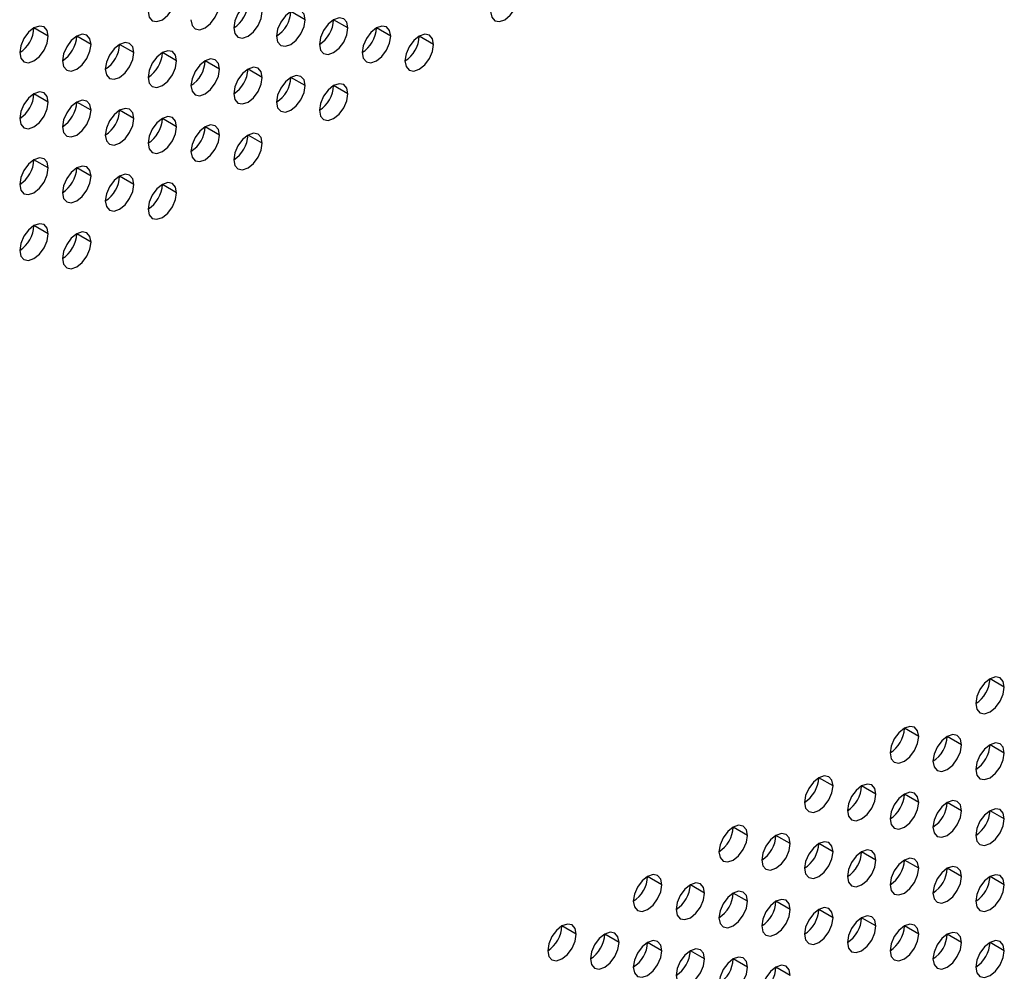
# Model space of a CAD drawing. Header units: millimetres. Extents: x 0 to 1118, y 0 to 864.
# Tile 260 of 397: x 960.69 to 965.57, y 694.39 to 699.1. Entities that reach past the tile are written whole.
import ezdxf

# ---------------------------------------------------------------- set-up
doc = ezdxf.new("R2010")
doc.units = ezdxf.units.MM

msp = doc.modelspace()

# ---------------------------------------------------------------- linework, layer by layer
at = {"color": 7, "linetype": 'Continuous', "lineweight": 25}
for p, q in [((962.1091, 699.1047), (962.0384, 699.1456)), ((962.3212, 699.0639), (962.2505, 699.1047)), ((960.8363, 699.0232), (960.7656, 699.064)), ((961.0484, 698.9824), (960.9777, 699.0232)), ((962.5333, 699.0231), (962.4626, 699.0639)), ((962.7455, 698.9822), (962.6748, 699.023)), ((961.2606, 698.9415), (961.1898, 698.9823)), ((961.4727, 698.9007), (961.402, 698.9415)), ((961.6848, 698.8598), (961.6141, 698.9006)), ((961.897, 698.819), (961.8262, 698.8598)), ((962.1091, 698.7781), (962.0384, 698.819)), ((962.3212, 698.7373), (962.2505, 698.7781)), ((960.8363, 698.6966), (960.7656, 698.7374)), ((961.0484, 698.6558), (960.9777, 698.6966)), ((961.2606, 698.6149), (961.1898, 698.6557)), ((961.4727, 698.5741), (961.402, 698.6149)), ((961.6848, 698.5332), (961.6141, 698.574)), ((961.897, 698.4924), (961.8262, 698.5332)), ((960.8363, 698.37), (960.7656, 698.4108)), ((961.0484, 698.3291), (960.9777, 698.37)), ((961.2606, 698.2883), (961.1898, 698.3291)), ((961.4727, 698.2474), (961.402, 698.2883)), ((960.8363, 698.0434), (960.7656, 698.0842)), ((961.0484, 698.0025), (960.9777, 698.0433)), ((965.5739, 695.7974), (965.5032, 695.8383)), ((965.1496, 695.5525), (965.0789, 695.5933)), ((965.3618, 695.5117), (965.2911, 695.5525)), ((965.5739, 695.4708), (965.5032, 695.5116)), ((964.7254, 695.3076), (964.6547, 695.3484)), ((964.9375, 695.2667), (964.8668, 695.3076)), ((965.1496, 695.2259), (965.0789, 695.2667)), ((965.3618, 695.185), (965.2911, 695.2259)), ((965.5739, 695.1442), (965.5032, 695.185)), ((964.3011, 695.0627), (964.2304, 695.1035)), ((964.5132, 695.0218), (964.4425, 695.0626)), ((964.7254, 694.981), (964.6547, 695.0218)), ((964.9375, 694.9401), (964.8668, 694.9809)), ((965.1496, 694.8993), (965.0789, 694.9401)), ((965.3618, 694.8584), (965.2911, 694.8993)), ((963.8769, 694.8177), (963.8061, 694.8586)), ((965.5739, 694.8176), (965.5032, 694.8584)), ((964.089, 694.7769), (964.0183, 694.8177)), ((964.3011, 694.736), (964.2304, 694.7769)), ((964.5132, 694.6952), (964.4425, 694.736)), ((964.7254, 694.6544), (964.6547, 694.6952)), ((964.9375, 694.6135), (964.8668, 694.6543)), ((963.4526, 694.5728), (963.3819, 694.6136)), ((965.1496, 694.5727), (965.0789, 694.6135)), ((963.6647, 694.532), (963.594, 694.5728)), ((963.8769, 694.4911), (963.8061, 694.5319)), ((965.3618, 694.5318), (965.2911, 694.5726)), ((965.5739, 694.491), (965.5032, 694.5318)), ((964.089, 694.4503), (964.0183, 694.4911)), ((964.3011, 694.4094), (964.2304, 694.4503)), ((964.5132, 694.3686), (964.4425, 694.4094))]:
    msp.add_line(p, q, dxfattribs=at)
at = {"color": 7, "linetype": 'Continuous', "lineweight": 25, "flags": 128}
for points in [[(961.3313, 699.1456), (961.3366, 699.1175), (961.352, 699.0999), (961.3749, 699.0954), (961.402, 699.1048), (961.429, 699.1267), (961.452, 699.1576), (961.4673, 699.1929), (961.4727, 699.2273)], [(963.0283, 699.1455), (963.0337, 699.1173), (963.049, 699.0997), (963.072, 699.0953), (963.099, 699.1047), (963.1261, 699.1265), (963.149, 699.1574), (963.1644, 699.1928), (963.1697, 699.2271)], [(961.5434, 699.1048), (961.5488, 699.0767), (961.5641, 699.059), (961.587, 699.0546), (961.6141, 699.064), (961.6412, 699.0858), (961.6641, 699.1167), (961.6794, 699.1521), (961.6848, 699.1864)], [(961.897, 699.1456), (961.8916, 699.1737), (961.8762, 699.1914), (961.8533, 699.1958), (961.8262, 699.1864), (961.7992, 699.1646), (961.7762, 699.1336), (961.7609, 699.0983), (961.7555, 699.064)], [(961.7555, 699.064), (961.7609, 699.0358), (961.7762, 699.0182), (961.7992, 699.0137), (961.8262, 699.0231), (961.8533, 699.045), (961.8762, 699.0759), (961.8916, 699.1112), (961.897, 699.1456)], [(962.1091, 699.1047), (962.1037, 699.1329), (962.0884, 699.1505), (962.0654, 699.155), (962.0384, 699.1456), (962.0113, 699.1237), (961.9884, 699.0928), (961.973, 699.0575), (961.9677, 699.0231)], [(960.8363, 699.0232), (960.8309, 699.0514), (960.8156, 699.069), (960.7926, 699.0735), (960.7656, 699.064), (960.7385, 699.0422), (960.7156, 699.0113), (960.7003, 698.9759), (960.6949, 698.9416)], [(961.9677, 699.0231), (961.973, 698.995), (961.9884, 698.9773), (962.0113, 698.9729), (962.0384, 698.9823), (962.0654, 699.0041), (962.0884, 699.0351), (962.1037, 699.0704), (962.1091, 699.1047)], [(962.3212, 699.0639), (962.3158, 699.092), (962.3005, 699.1097), (962.2776, 699.1141), (962.2505, 699.1047), (962.2234, 699.0829), (962.2005, 699.052), (962.1852, 699.0166), (962.1798, 698.9823)], [(962.5333, 699.0231), (962.528, 699.0512), (962.5126, 699.0688), (962.4897, 699.0733), (962.4626, 699.0639), (962.4356, 699.0421), (962.4126, 699.0111), (962.3973, 698.9758), (962.3919, 698.9414)], [(960.6949, 698.9416), (960.7003, 698.9134), (960.7156, 698.8958), (960.7385, 698.8913), (960.7656, 698.9007), (960.7926, 698.9226), (960.8156, 698.9535), (960.8309, 698.9889), (960.8363, 699.0232)], [(961.0484, 698.9824), (961.043, 699.0105), (961.0277, 699.0281), (961.0048, 699.0326), (960.9777, 699.0232), (960.9507, 699.0014), (960.9277, 698.9704), (960.9124, 698.9351), (960.907, 698.9007)], [(962.1798, 698.9823), (962.1852, 698.9541), (962.2005, 698.9365), (962.2234, 698.932), (962.2505, 698.9414), (962.2776, 698.9633), (962.3005, 698.9942), (962.3158, 699.0295), (962.3212, 699.0639)], [(962.3919, 698.9414), (962.3973, 698.9133), (962.4126, 698.8956), (962.4356, 698.8912), (962.4626, 698.9006), (962.4897, 698.9224), (962.5126, 698.9534), (962.528, 698.9887), (962.5333, 699.0231)], [(962.7455, 698.9822), (962.7401, 699.0103), (962.7248, 699.028), (962.7018, 699.0324), (962.6748, 699.023), (962.6477, 699.0012), (962.6248, 698.9703), (962.6094, 698.9349), (962.6041, 698.9006)], [(960.907, 698.9007), (960.9124, 698.8726), (960.9277, 698.8549), (960.9507, 698.8505), (960.9777, 698.8599), (961.0048, 698.8817), (961.0277, 698.9127), (961.043, 698.948), (961.0484, 698.9824)], [(961.2606, 698.9415), (961.2552, 698.9697), (961.2398, 698.9873), (961.2169, 698.9918), (961.1898, 698.9824), (961.1628, 698.9605), (961.1398, 698.9296), (961.1245, 698.8942), (961.1191, 698.8599)], [(962.6041, 698.9006), (962.6094, 698.8724), (962.6248, 698.8548), (962.6477, 698.8503), (962.6748, 698.8597), (962.7018, 698.8816), (962.7248, 698.9125), (962.7401, 698.9479), (962.7455, 698.9822)], [(961.1191, 698.8599), (961.1245, 698.8317), (961.1398, 698.8141), (961.1628, 698.8096), (961.1898, 698.819), (961.2169, 698.8409), (961.2398, 698.8718), (961.2552, 698.9072), (961.2606, 698.9415)], [(961.4727, 698.9007), (961.4673, 698.9288), (961.452, 698.9465), (961.429, 698.9509), (961.402, 698.9415), (961.3749, 698.9197), (961.352, 698.8887), (961.3366, 698.8534), (961.3313, 698.819)], [(961.3313, 698.819), (961.3366, 698.7909), (961.352, 698.7733), (961.3749, 698.7688), (961.402, 698.7782), (961.429, 698.8), (961.452, 698.831), (961.4673, 698.8663), (961.4727, 698.9007)], [(961.6848, 698.8598), (961.6794, 698.888), (961.6641, 698.9056), (961.6412, 698.9101), (961.6141, 698.9007), (961.587, 698.8788), (961.5641, 698.8479), (961.5488, 698.8125), (961.5434, 698.7782)], [(961.5434, 698.7782), (961.5488, 698.75), (961.5641, 698.7324), (961.587, 698.7279), (961.6141, 698.7374), (961.6412, 698.7592), (961.6641, 698.7901), (961.6794, 698.8255), (961.6848, 698.8598)], [(961.897, 698.819), (961.8916, 698.8471), (961.8762, 698.8648), (961.8533, 698.8692), (961.8262, 698.8598), (961.7992, 698.838), (961.7762, 698.807), (961.7609, 698.7717), (961.7555, 698.7373)], [(962.1091, 698.7781), (962.1037, 698.8063), (962.0884, 698.8239), (962.0654, 698.8284), (962.0384, 698.819), (962.0113, 698.7971), (961.9884, 698.7662), (961.973, 698.7308), (961.9677, 698.6965)], [(961.7555, 698.7373), (961.7609, 698.7092), (961.7762, 698.6916), (961.7992, 698.6871), (961.8262, 698.6965), (961.8533, 698.7183), (961.8762, 698.7493), (961.8916, 698.7846), (961.897, 698.819)], [(961.9677, 698.6965), (961.973, 698.6684), (961.9884, 698.6507), (962.0113, 698.6463), (962.0384, 698.6557), (962.0654, 698.6775), (962.0884, 698.7084), (962.1037, 698.7438), (962.1091, 698.7781)], [(962.3212, 698.7373), (962.3158, 698.7654), (962.3005, 698.7831), (962.2776, 698.7875), (962.2505, 698.7781), (962.2234, 698.7563), (962.2005, 698.7253), (962.1852, 698.69), (962.1798, 698.6556)], [(960.8363, 698.6966), (960.8309, 698.7247), (960.8156, 698.7424), (960.7926, 698.7468), (960.7656, 698.7374), (960.7385, 698.7156), (960.7156, 698.6847), (960.7003, 698.6493), (960.6949, 698.615)], [(962.1798, 698.6556), (962.1852, 698.6275), (962.2005, 698.6099), (962.2234, 698.6054), (962.2505, 698.6148), (962.2776, 698.6366), (962.3005, 698.6676), (962.3158, 698.7029), (962.3212, 698.7373)], [(960.6949, 698.615), (960.7003, 698.5868), (960.7156, 698.5692), (960.7385, 698.5647), (960.7656, 698.5741), (960.7926, 698.596), (960.8156, 698.6269), (960.8309, 698.6622), (960.8363, 698.6966)], [(961.0484, 698.6558), (961.043, 698.6839), (961.0277, 698.7015), (961.0048, 698.706), (960.9777, 698.6966), (960.9507, 698.6747), (960.9277, 698.6438), (960.9124, 698.6085), (960.907, 698.5741)], [(960.907, 698.5741), (960.9124, 698.546), (960.9277, 698.5283), (960.9507, 698.5239), (960.9777, 698.5333), (961.0048, 698.5551), (961.0277, 698.5861), (961.043, 698.6214), (961.0484, 698.6558)], [(961.2606, 698.6149), (961.2552, 698.643), (961.2398, 698.6607), (961.2169, 698.6651), (961.1898, 698.6557), (961.1628, 698.6339), (961.1398, 698.603), (961.1245, 698.5676), (961.1191, 698.5333)], [(961.1191, 698.5333), (961.1245, 698.5051), (961.1398, 698.4875), (961.1628, 698.483), (961.1898, 698.4924), (961.2169, 698.5143), (961.2398, 698.5452), (961.2552, 698.5805), (961.2606, 698.6149)], [(961.4727, 698.5741), (961.4673, 698.6022), (961.452, 698.6198), (961.429, 698.6243), (961.402, 698.6149), (961.3749, 698.5931), (961.352, 698.5621), (961.3366, 698.5268), (961.3313, 698.4924)], [(961.6848, 698.5332), (961.6794, 698.5614), (961.6641, 698.579), (961.6412, 698.5834), (961.6141, 698.574), (961.587, 698.5522), (961.5641, 698.5213), (961.5488, 698.4859), (961.5434, 698.4516)], [(961.3313, 698.4924), (961.3366, 698.4643), (961.352, 698.4466), (961.3749, 698.4422), (961.402, 698.4516), (961.429, 698.4734), (961.452, 698.5044), (961.4673, 698.5397), (961.4727, 698.5741)], [(961.5434, 698.4516), (961.5488, 698.4234), (961.5641, 698.4058), (961.587, 698.4013), (961.6141, 698.4107), (961.6412, 698.4326), (961.6641, 698.4635), (961.6794, 698.4989), (961.6848, 698.5332)], [(961.897, 698.4924), (961.8916, 698.5205), (961.8762, 698.5381), (961.8533, 698.5426), (961.8262, 698.5332), (961.7992, 698.5114), (961.7762, 698.4804), (961.7609, 698.4451), (961.7555, 698.4107)], [(961.7555, 698.4107), (961.7609, 698.3826), (961.7762, 698.3649), (961.7992, 698.3605), (961.8262, 698.3699), (961.8533, 698.3917), (961.8762, 698.4227), (961.8916, 698.458), (961.897, 698.4924)], [(960.8363, 698.37), (960.8309, 698.3981), (960.8156, 698.4158), (960.7926, 698.4202), (960.7656, 698.4108), (960.7385, 698.389), (960.7156, 698.358), (960.7003, 698.3227), (960.6949, 698.2883)], [(960.6949, 698.2883), (960.7003, 698.2602), (960.7156, 698.2426), (960.7385, 698.2381), (960.7656, 698.2475), (960.7926, 698.2693), (960.8156, 698.3003), (960.8309, 698.3356), (960.8363, 698.37)], [(961.0484, 698.3291), (961.043, 698.3573), (961.0277, 698.3749), (961.0048, 698.3794), (960.9777, 698.37), (960.9507, 698.3481), (960.9277, 698.3172), (960.9124, 698.2818), (960.907, 698.2475)], [(961.2606, 698.2883), (961.2552, 698.3164), (961.2398, 698.3341), (961.2169, 698.3385), (961.1898, 698.3291), (961.1628, 698.3073), (961.1398, 698.2763), (961.1245, 698.241), (961.1191, 698.2066)], [(960.907, 698.2475), (960.9124, 698.2194), (960.9277, 698.2017), (960.9507, 698.1973), (960.9777, 698.2067), (961.0048, 698.2285), (961.0277, 698.2594), (961.043, 698.2948), (961.0484, 698.3291)], [(961.1191, 698.2066), (961.1245, 698.1785), (961.1398, 698.1609), (961.1628, 698.1564), (961.1898, 698.1658), (961.2169, 698.1877), (961.2398, 698.2186), (961.2552, 698.2539), (961.2606, 698.2883)], [(961.4727, 698.2474), (961.4673, 698.2756), (961.452, 698.2932), (961.429, 698.2977), (961.402, 698.2883), (961.3749, 698.2664), (961.352, 698.2355), (961.3366, 698.2002), (961.3313, 698.1658)], [(961.3313, 698.1658), (961.3366, 698.1377), (961.352, 698.12), (961.3749, 698.1156), (961.402, 698.125), (961.429, 698.1468), (961.452, 698.1777), (961.4673, 698.2131), (961.4727, 698.2474)], [(960.8363, 698.0434), (960.8309, 698.0715), (960.8156, 698.0891), (960.7926, 698.0936), (960.7656, 698.0842), (960.7385, 698.0624), (960.7156, 698.0314), (960.7003, 697.9961), (960.6949, 697.9617)], [(961.0484, 698.0025), (961.043, 698.0307), (961.0277, 698.0483), (961.0048, 698.0528), (960.9777, 698.0434), (960.9507, 698.0215), (960.9277, 697.9906), (960.9124, 697.9552), (960.907, 697.9209)], [(960.6949, 697.9617), (960.7003, 697.9336), (960.7156, 697.9159), (960.7385, 697.9115), (960.7656, 697.9209), (960.7926, 697.9427), (960.8156, 697.9737), (960.8309, 698.009), (960.8363, 698.0434)], [(960.907, 697.9209), (960.9124, 697.8927), (960.9277, 697.8751), (960.9507, 697.8706), (960.9777, 697.88), (961.0048, 697.9019), (961.0277, 697.9328), (961.043, 697.9682), (961.0484, 698.0025)], [(965.5739, 695.7974), (965.5685, 695.8256), (965.5532, 695.8432), (965.5303, 695.8477), (965.5032, 695.8383), (965.4761, 695.8164), (965.4532, 695.7855), (965.4379, 695.7501), (965.4325, 695.7158)], [(965.4325, 695.7158), (965.4379, 695.6877), (965.4532, 695.67), (965.4761, 695.6656), (965.5032, 695.675), (965.5303, 695.6968), (965.5532, 695.7277), (965.5685, 695.7631), (965.5739, 695.7974)], [(965.1496, 695.5525), (965.1443, 695.5807), (965.1289, 695.5983), (965.106, 695.6028), (965.0789, 695.5933), (965.0519, 695.5715), (965.0289, 695.5406), (965.0136, 695.5052), (965.0082, 695.4709)], [(965.3618, 695.5117), (965.3564, 695.5398), (965.3411, 695.5574), (965.3181, 695.5619), (965.2911, 695.5525), (965.264, 695.5307), (965.2411, 695.4997), (965.2257, 695.4644), (965.2204, 695.43)], [(965.0082, 695.4709), (965.0136, 695.4427), (965.0289, 695.4251), (965.0519, 695.4206), (965.0789, 695.43), (965.106, 695.4519), (965.1289, 695.4828), (965.1443, 695.5182), (965.1496, 695.5525)], [(965.2204, 695.43), (965.2257, 695.4019), (965.2411, 695.3842), (965.264, 695.3798), (965.2911, 695.3892), (965.3181, 695.411), (965.3411, 695.442), (965.3564, 695.4773), (965.3618, 695.5117)], [(965.5739, 695.4708), (965.5685, 695.499), (965.5532, 695.5166), (965.5303, 695.5211), (965.5032, 695.5117), (965.4761, 695.4898), (965.4532, 695.4589), (965.4379, 695.4235), (965.4325, 695.3892)], [(965.4325, 695.3892), (965.4379, 695.361), (965.4532, 695.3434), (965.4761, 695.3389), (965.5032, 695.3483), (965.5303, 695.3702), (965.5532, 695.4011), (965.5685, 695.4365), (965.5739, 695.4708)], [(964.7254, 695.3076), (964.72, 695.3357), (964.7047, 695.3534), (964.6817, 695.3578), (964.6547, 695.3484), (964.6276, 695.3266), (964.6047, 695.2956), (964.5893, 695.2603), (964.584, 695.2259)], [(964.9375, 695.2667), (964.9321, 695.2949), (964.9168, 695.3125), (964.8939, 695.317), (964.8668, 695.3076), (964.8397, 695.2857), (964.8168, 695.2548), (964.8015, 695.2195), (964.7961, 695.1851)], [(964.584, 695.2259), (964.5893, 695.1978), (964.6047, 695.1802), (964.6276, 695.1757), (964.6547, 695.1851), (964.6817, 695.207), (964.7047, 695.2379), (964.72, 695.2732), (964.7254, 695.3076)], [(964.7961, 695.1851), (964.8015, 695.157), (964.8168, 695.1393), (964.8397, 695.1349), (964.8668, 695.1443), (964.8939, 695.1661), (964.9168, 695.197), (964.9321, 695.2324), (964.9375, 695.2667)], [(965.1496, 695.2259), (965.1443, 695.254), (965.1289, 695.2717), (965.106, 695.2761), (965.0789, 695.2667), (965.0519, 695.2449), (965.0289, 695.2139), (965.0136, 695.1786), (965.0082, 695.1443)], [(965.0082, 695.1443), (965.0136, 695.1161), (965.0289, 695.0985), (965.0519, 695.094), (965.0789, 695.1034), (965.106, 695.1253), (965.1289, 695.1562), (965.1443, 695.1915), (965.1496, 695.2259)], [(965.3618, 695.185), (965.3564, 695.2132), (965.3411, 695.2308), (965.3181, 695.2353), (965.2911, 695.2259), (965.264, 695.204), (965.2411, 695.1731), (965.2257, 695.1378), (965.2204, 695.1034)], [(965.2204, 695.1034), (965.2257, 695.0753), (965.2411, 695.0576), (965.264, 695.0532), (965.2911, 695.0626), (965.3181, 695.0844), (965.3411, 695.1154), (965.3564, 695.1507), (965.3618, 695.185)], [(965.5739, 695.1442), (965.5685, 695.1723), (965.5532, 695.19), (965.5303, 695.1944), (965.5032, 695.185), (965.4761, 695.1632), (965.4532, 695.1323), (965.4379, 695.0969), (965.4325, 695.0626)], [(965.4325, 695.0626), (965.4379, 695.0344), (965.4532, 695.0168), (965.4761, 695.0123), (965.5032, 695.0217), (965.5303, 695.0436), (965.5532, 695.0745), (965.5685, 695.1098), (965.5739, 695.1442)], [(964.3011, 695.0627), (964.2957, 695.0908), (964.2804, 695.1084), (964.2575, 695.1129), (964.2304, 695.1035), (964.2033, 695.0817), (964.1804, 695.0507), (964.1651, 695.0154), (964.1597, 694.981)], [(964.5132, 695.0218), (964.5079, 695.05), (964.4925, 695.0676), (964.4696, 695.0721), (964.4425, 695.0627), (964.4155, 695.0408), (964.3925, 695.0099), (964.3772, 694.9745), (964.3718, 694.9402)], [(964.1597, 694.981), (964.1651, 694.9529), (964.1804, 694.9352), (964.2033, 694.9308), (964.2304, 694.9402), (964.2575, 694.962), (964.2804, 694.993), (964.2957, 695.0283), (964.3011, 695.0627)], [(964.3718, 694.9402), (964.3772, 694.912), (964.3925, 694.8944), (964.4155, 694.8899), (964.4425, 694.8993), (964.4696, 694.9212), (964.4925, 694.9521), (964.5079, 694.9875), (964.5132, 695.0218)], [(964.7254, 694.981), (964.72, 695.0091), (964.7047, 695.0268), (964.6817, 695.0312), (964.6547, 695.0218), (964.6276, 695), (964.6047, 694.969), (964.5893, 694.9337), (964.584, 694.8993)], [(964.584, 694.8993), (964.5893, 694.8712), (964.6047, 694.8535), (964.6276, 694.8491), (964.6547, 694.8585), (964.6817, 694.8803), (964.7047, 694.9113), (964.72, 694.9466), (964.7254, 694.981)], [(964.9375, 694.9401), (964.9321, 694.9683), (964.9168, 694.9859), (964.8939, 694.9904), (964.8668, 694.981), (964.8397, 694.9591), (964.8168, 694.9282), (964.8015, 694.8928), (964.7961, 694.8585)], [(964.7961, 694.8585), (964.8015, 694.8303), (964.8168, 694.8127), (964.8397, 694.8082), (964.8668, 694.8177), (964.8939, 694.8395), (964.9168, 694.8704), (964.9321, 694.9058), (964.9375, 694.9401)], [(965.1496, 694.8993), (965.1443, 694.9274), (965.1289, 694.9451), (965.106, 694.9495), (965.0789, 694.9401), (965.0519, 694.9183), (965.0289, 694.8873), (965.0136, 694.852), (965.0082, 694.8176)], [(965.0082, 694.8176), (965.0136, 694.7895), (965.0289, 694.7719), (965.0519, 694.7674), (965.0789, 694.7768), (965.106, 694.7986), (965.1289, 694.8296), (965.1443, 694.8649), (965.1496, 694.8993)], [(965.3618, 694.8584), (965.3564, 694.8866), (965.3411, 694.9042), (965.3181, 694.9087), (965.2911, 694.8993), (965.264, 694.8774), (965.2411, 694.8465), (965.2257, 694.8111), (965.2204, 694.7768)], [(963.8769, 694.8177), (963.8715, 694.8459), (963.8561, 694.8635), (963.8332, 694.868), (963.8061, 694.8586), (963.7791, 694.8367), (963.7561, 694.8058), (963.7408, 694.7705), (963.7354, 694.7361)], [(964.089, 694.7769), (964.0836, 694.805), (964.0683, 694.8227), (964.0453, 694.8271), (964.0183, 694.8177), (963.9912, 694.7959), (963.9683, 694.765), (963.9529, 694.7296), (963.9476, 694.6953)], [(965.2204, 694.7768), (965.2257, 694.7487), (965.2411, 694.731), (965.264, 694.7266), (965.2911, 694.736), (965.3181, 694.7578), (965.3411, 694.7887), (965.3564, 694.8241), (965.3618, 694.8584)], [(965.5739, 694.8176), (965.5685, 694.8457), (965.5532, 694.8634), (965.5303, 694.8678), (965.5032, 694.8584), (965.4761, 694.8366), (965.4532, 694.8056), (965.4379, 694.7703), (965.4325, 694.7359)], [(963.7354, 694.7361), (963.7408, 694.708), (963.7561, 694.6903), (963.7791, 694.6859), (963.8061, 694.6953), (963.8332, 694.7171), (963.8561, 694.748), (963.8715, 694.7834), (963.8769, 694.8177)], [(963.9476, 694.6953), (963.9529, 694.6671), (963.9683, 694.6495), (963.9912, 694.645), (964.0183, 694.6544), (964.0453, 694.6763), (964.0683, 694.7072), (964.0836, 694.7425), (964.089, 694.7769)], [(964.3011, 694.736), (964.2957, 694.7642), (964.2804, 694.7818), (964.2575, 694.7863), (964.2304, 694.7769), (964.2033, 694.755), (964.1804, 694.7241), (964.1651, 694.6888), (964.1597, 694.6544)], [(965.4325, 694.7359), (965.4379, 694.7078), (965.4532, 694.6902), (965.4761, 694.6857), (965.5032, 694.6951), (965.5303, 694.7169), (965.5532, 694.7479), (965.5685, 694.7832), (965.5739, 694.8176)], [(964.1597, 694.6544), (964.1651, 694.6263), (964.1804, 694.6086), (964.2033, 694.6042), (964.2304, 694.6136), (964.2575, 694.6354), (964.2804, 694.6664), (964.2957, 694.7017), (964.3011, 694.736)], [(964.5132, 694.6952), (964.5079, 694.7233), (964.4925, 694.741), (964.4696, 694.7454), (964.4425, 694.736), (964.4155, 694.7142), (964.3925, 694.6833), (964.3772, 694.6479), (964.3718, 694.6136)], [(964.3718, 694.6136), (964.3772, 694.5854), (964.3925, 694.5678), (964.4155, 694.5633), (964.4425, 694.5727), (964.4696, 694.5946), (964.4925, 694.6255), (964.5079, 694.6608), (964.5132, 694.6952)], [(964.7254, 694.6544), (964.72, 694.6825), (964.7047, 694.7001), (964.6817, 694.7046), (964.6547, 694.6952), (964.6276, 694.6734), (964.6047, 694.6424), (964.5893, 694.6071), (964.584, 694.5727)], [(964.584, 694.5727), (964.5893, 694.5446), (964.6047, 694.5269), (964.6276, 694.5225), (964.6547, 694.5319), (964.6817, 694.5537), (964.7047, 694.5847), (964.72, 694.62), (964.7254, 694.6544)], [(964.9375, 694.6135), (964.9321, 694.6416), (964.9168, 694.6593), (964.8939, 694.6637), (964.8668, 694.6543), (964.8397, 694.6325), (964.8168, 694.6016), (964.8015, 694.5662), (964.7961, 694.5319)], [(963.4526, 694.5728), (963.4472, 694.601), (963.4319, 694.6186), (963.4089, 694.6231), (963.3819, 694.6137), (963.3548, 694.5918), (963.3319, 694.5609), (963.3165, 694.5255), (963.3112, 694.4912)], [(963.6647, 694.532), (963.6593, 694.5601), (963.644, 694.5778), (963.6211, 694.5822), (963.594, 694.5728), (963.5669, 694.551), (963.544, 694.52), (963.5287, 694.4847), (963.5233, 694.4503)], [(964.7961, 694.5319), (964.8015, 694.5037), (964.8168, 694.4861), (964.8397, 694.4816), (964.8668, 694.491), (964.8939, 694.5129), (964.9168, 694.5438), (964.9321, 694.5792), (964.9375, 694.6135)], [(965.1496, 694.5727), (965.1443, 694.6008), (965.1289, 694.6184), (965.106, 694.6229), (965.0789, 694.6135), (965.0519, 694.5917), (965.0289, 694.5607), (965.0136, 694.5254), (965.0082, 694.491)], [(965.3618, 694.5318), (965.3564, 694.56), (965.3411, 694.5776), (965.3181, 694.5821), (965.2911, 694.5726), (965.264, 694.5508), (965.2411, 694.5199), (965.2257, 694.4845), (965.2204, 694.4502)], [(963.3112, 694.4912), (963.3165, 694.463), (963.3319, 694.4454), (963.3548, 694.4409), (963.3819, 694.4503), (963.4089, 694.4722), (963.4319, 694.5031), (963.4472, 694.5385), (963.4526, 694.5728)], [(963.5233, 694.4503), (963.5287, 694.4222), (963.544, 694.4046), (963.5669, 694.4001), (963.594, 694.4095), (963.6211, 694.4313), (963.644, 694.4623), (963.6593, 694.4976), (963.6647, 694.532)], [(963.8769, 694.4911), (963.8715, 694.5193), (963.8561, 694.5369), (963.8332, 694.5414), (963.8061, 694.532), (963.7791, 694.5101), (963.7561, 694.4792), (963.7408, 694.4438), (963.7354, 694.4095)], [(965.0082, 694.491), (965.0136, 694.4629), (965.0289, 694.4452), (965.0519, 694.4408), (965.0789, 694.4502), (965.106, 694.472), (965.1289, 694.503), (965.1443, 694.5383), (965.1496, 694.5727)], [(965.2204, 694.4502), (965.2257, 694.422), (965.2411, 694.4044), (965.264, 694.3999), (965.2911, 694.4093), (965.3181, 694.4312), (965.3411, 694.4621), (965.3564, 694.4975), (965.3618, 694.5318)], [(965.5739, 694.491), (965.5685, 694.5191), (965.5532, 694.5368), (965.5303, 694.5412), (965.5032, 694.5318), (965.4761, 694.51), (965.4532, 694.479), (965.4379, 694.4437), (965.4325, 694.4093)], [(963.7354, 694.4095), (963.7408, 694.3813), (963.7561, 694.3637), (963.7791, 694.3592), (963.8061, 694.3687), (963.8332, 694.3905), (963.8561, 694.4214), (963.8715, 694.4568), (963.8769, 694.4911)], [(964.089, 694.4503), (964.0836, 694.4784), (964.0683, 694.4961), (964.0453, 694.5005), (964.0183, 694.4911), (963.9912, 694.4693), (963.9683, 694.4383), (963.9529, 694.403), (963.9476, 694.3686)], [(965.4325, 694.4093), (965.4379, 694.3812), (965.4532, 694.3635), (965.4761, 694.3591), (965.5032, 694.3685), (965.5303, 694.3903), (965.5532, 694.4213), (965.5685, 694.4566), (965.5739, 694.491)], [(963.9476, 694.3686), (963.9529, 694.3405), (963.9683, 694.3229), (963.9912, 694.3184), (964.0183, 694.3278), (964.0453, 694.3496), (964.0683, 694.3806), (964.0836, 694.4159), (964.089, 694.4503)], [(964.3011, 694.4094), (964.2957, 694.4376), (964.2804, 694.4552), (964.2575, 694.4597), (964.2304, 694.4503), (964.2033, 694.4284), (964.1804, 694.3975), (964.1651, 694.3621), (964.1597, 694.3278)], [(964.1597, 694.3278), (964.1651, 694.2997), (964.1804, 694.282), (964.2033, 694.2776), (964.2304, 694.287), (964.2575, 694.3088), (964.2804, 694.3397), (964.2957, 694.3751), (964.3011, 694.4094)], [(964.5132, 694.3686), (964.5079, 694.3967), (964.4925, 694.4144), (964.4696, 694.4188), (964.4425, 694.4094), (964.4155, 694.3876), (964.3925, 694.3566), (964.3772, 694.3213), (964.3718, 694.2869)]]:
    msp.add_lwpolyline(points, dxfattribs=at)
at = {"color": 7, "linetype": 'Continuous', "lineweight": 25}
for centre in [(961.6727, 699.1934), (961.8849, 699.1526), (962.097, 699.1117), (960.6121, 699.071), (960.8242, 699.0302), (962.3091, 699.0709), (962.5212, 699.03), (961.0363, 698.9893), (961.2485, 698.9485), (961.4606, 698.9076), (961.6727, 698.8668), (961.8849, 698.8259), (962.097, 698.7851), (960.6121, 698.7444), (960.8242, 698.7036), (961.0363, 698.6627), (961.2485, 698.6219), (961.4606, 698.581), (961.6727, 698.5402), (960.6121, 698.4178), (960.8242, 698.3769), (961.0363, 698.3361), (961.2485, 698.2952), (960.6121, 698.0912), (960.8242, 698.0503), (965.3497, 695.8452), (964.9254, 695.6003), (965.1375, 695.5595), (965.3497, 695.5186), (964.5011, 695.3554), (964.7133, 695.3145), (964.9254, 695.2737), (965.1375, 695.2329), (965.3497, 695.192), (964.0769, 695.1105), (964.289, 695.0696), (964.5011, 695.0288), (964.7133, 694.9879), (964.9254, 694.9471), (965.1375, 694.9062), (963.6526, 694.8656), (965.3497, 694.8654), (963.8648, 694.8247), (964.0769, 694.7839), (964.289, 694.743), (964.5011, 694.7022), (964.7133, 694.6613), (963.2284, 694.6206), (964.9254, 694.6205), (963.4405, 694.5798), (963.6526, 694.5389), (965.1375, 694.5796), (965.3497, 694.5388), (963.8648, 694.4981), (964.0769, 694.4572), (964.289, 694.4164)]:
    msp.add_arc(centre, 0.1537, 302.6055, 357.3945, dxfattribs=at)

doc.saveas('drawing.dxf')
